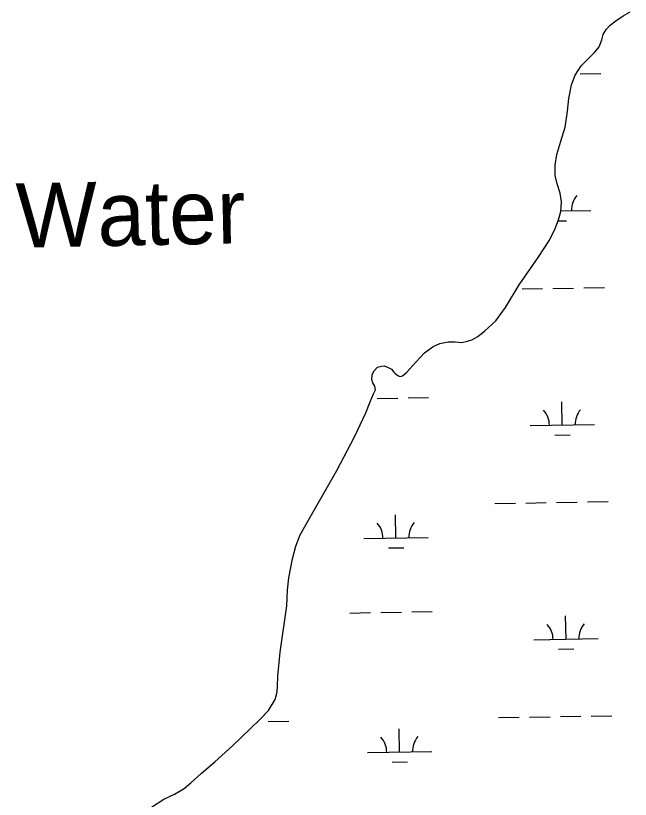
# Model space of a CAD drawing. Extents: x 3892998 to 3931244, y 278583 to 304547.
# Drawn here: x 3921571 to 3922526, y 298979 to 300197 of the extents above; entities that cross this region are included whole.
import ezdxf

# ---------------------------------------------------------------- set-up
doc = ezdxf.new("R2010")
doc.units = 0
for name, color, linetype in [('V-RIVR-IDEN', 7, 'Continuous'), ('V-TOPO-SHOR', 7, 'Continuous'), ('V-WETL-SWMP', 7, 'Continuous')]:
    doc.layers.add(name, color=color, linetype=linetype)

msp = doc.modelspace()

# ---------------------------------------------------------------- linework, layer by layer
at = {"layer": 'V-TOPO-SHOR'}
for points in [[(3922254.2, 299690), (3922254.3, 299690), (3922264.4, 299688.8), (3922273.1, 299690.7), (3922280, 299693.2), (3922289.1, 299698.1), (3922300.2, 299707), (3922317.2, 299722.4), (3922332.1, 299743), (3922353.6, 299778.3), (3922383.3, 299820.9), (3922400.6, 299847.8), (3922409.6, 299865.9), (3922414.9, 299879.2), (3922418.2, 299892.5), (3922419.2, 299907.3), (3922417.2, 299921), (3922412.8, 299935.5), (3922409.7, 299948.2), (3922409.7, 299964.5), (3922412.3, 299980.9), (3922418.2, 300001.4), (3922424.8, 300023.4), (3922428.4, 300048.1), (3922430.6, 300067.9), (3922434.9, 300089.4), (3922440.4, 300104.1), (3922449.7, 300118.6), (3922459.7, 300128.6), (3922470.5, 300139.2), (3922477.9, 300148.3), (3922482, 300159), (3922484.2, 300167.4), (3922488.5, 300174.9), (3922494.9, 300181.8), (3922503.7, 300188.6), (3922514.9, 300196.5), (3922526.2, 300202.4)], [(3921782.4, 298967.1), (3921801.7, 298979.2), (3921817.9, 298987.2), (3921833, 298996.2), (3921843.7, 299004.9), (3921859.5, 299019.5), (3921880.8, 299037.7), (3921908.2, 299062.3), (3921935.9, 299088.8), (3921950.5, 299103.1), (3921964.2, 299117), (3921974.5, 299134.1), (3921977.8, 299146.3), (3921977.9, 299154.8), (3921978.6, 299170.7), (3921982.4, 299207.9), (3921992.5, 299279.6), (3921993.8, 299303.9), (3921995.8, 299323.1), (3922001.5, 299352.6), (3922006.6, 299372.6), (3922013.5, 299389.9), (3922033.1, 299424.7), (3922070.1, 299490.1), (3922097.8, 299542.4), (3922115.1, 299579.5), (3922122.3, 299596.9), (3922127.4, 299609.2), (3922130.2, 299615.5), (3922129.3, 299621), (3922126.1, 299626), (3922124.9, 299631.3), (3922125.4, 299639.2), (3922128.1, 299644.7), (3922133.4, 299650.3), (3922139.8, 299652.2), (3922143.6, 299652.7), (3922149.8, 299650), (3922155.3, 299647.3), (3922158.7, 299643), (3922160.7, 299640.9), (3922165.3, 299637.7), (3922168.2, 299635.9), (3922172.4, 299636.9), (3922179.1, 299642.6), (3922192.9, 299658.5), (3922206.3, 299672.7), (3922219.7, 299682.5), (3922230.4, 299687.2), (3922243.4, 299690.1), (3922254.2, 299690)]]:
    msp.add_lwpolyline(points, dxfattribs=at)
at = {"layer": 'V-WETL-SWMP'}
for p, q in [((3922514.9, 300196.5), (3922526.2, 300202.4)), ((3922494.9, 300181.8), (3922503.7, 300188.6)), ((3922503.7, 300188.6), (3922514.9, 300196.5)), ((3922484.2, 300167.4), (3922488.5, 300174.9)), ((3922488.5, 300174.9), (3922494.9, 300181.8)), ((3922482, 300159), (3922484.2, 300167.4)), ((3922477.9, 300148.3), (3922482, 300159)), ((3922459.7, 300128.6), (3922470.5, 300139.2)), ((3922470.5, 300139.2), (3922477.9, 300148.3)), ((3922449.7, 300118.6), (3922459.7, 300128.6)), ((3922440.4, 300104.1), (3922449.7, 300118.6)), ((3922434.9, 300089.4), (3922440.4, 300104.1)), ((3922448.2, 300106.5), (3922480.2, 300107)), ((3922430.6, 300067.9), (3922434.9, 300089.4)), ((3922428.4, 300048.1), (3922430.6, 300067.9)), ((3922424.8, 300023.4), (3922428.4, 300048.1)), ((3922418.2, 300001.4), (3922424.8, 300023.4)), ((3922412.3, 299980.9), (3922418.2, 300001.4)), ((3922409.7, 299964.5), (3922412.3, 299980.9)), ((3922409.7, 299948.2), (3922409.7, 299964.5)), ((3922412.8, 299935.5), (3922409.7, 299948.2)), ((3922417.2, 299921), (3922412.8, 299935.5)), ((3922419.2, 299907.3), (3922417.2, 299921)), ((3922418.2, 299892.5), (3922419.2, 299907.3)), ((3922414.9, 299879.2), (3922418.2, 299892.5)), ((3922418.3, 299893.3), (3922464.7, 299894.1)), ((3922409.6, 299865.9), (3922414.9, 299879.2)), ((3922414.3, 299877.8), (3922427, 299878)), ((3922400.6, 299847.8), (3922409.6, 299865.9)), ((3922383.3, 299820.9), (3922400.6, 299847.8)), ((3922353.6, 299778.3), (3922383.3, 299820.9)), ((3922332.1, 299743), (3922353.6, 299778.3)), ((3922406, 299773), (3922438, 299773.5)), ((3922454, 299773.8), (3922486, 299774.4)), ((3922358, 299772.2), (3922390, 299772.7)), ((3922317.2, 299722.4), (3922332.1, 299743)), ((3922300.2, 299707), (3922317.2, 299722.4)), ((3922289.1, 299698.1), (3922300.2, 299707)), ((3922230.4, 299687.2), (3922243.4, 299690.1)), ((3922243.4, 299690.1), (3922254.2, 299690)), ((3922254.2, 299690), (3922254.3, 299690)), ((3922254.3, 299690), (3922264.4, 299688.8)), ((3922264.4, 299688.8), (3922273.1, 299690.7)), ((3922273.1, 299690.7), (3922280, 299693.2)), ((3922280, 299693.2), (3922289.1, 299698.1)), ((3922206.3, 299672.7), (3922219.7, 299682.5)), ((3922219.7, 299682.5), (3922230.4, 299687.2)), ((3922192.9, 299658.5), (3922206.3, 299672.7)), ((3922133.4, 299650.3), (3922139.8, 299652.2)), ((3922139.8, 299652.2), (3922143.6, 299652.7)), ((3922143.6, 299652.7), (3922149.8, 299650)), ((3922179.1, 299642.6), (3922192.9, 299658.5)), ((3922124.9, 299631.3), (3922125.4, 299639.2)), ((3922125.4, 299639.2), (3922128.1, 299644.7)), ((3922128.1, 299644.7), (3922133.4, 299650.3)), ((3922149.8, 299650), (3922155.3, 299647.3)), ((3922155.3, 299647.3), (3922158.7, 299643)), ((3922158.7, 299643), (3922160.7, 299640.9)), ((3922160.7, 299640.9), (3922165.3, 299637.7)), ((3922172.4, 299636.9), (3922179.1, 299642.6)), ((3922126.1, 299626), (3922124.9, 299631.3)), ((3922165.3, 299637.7), (3922168.2, 299635.9)), ((3922168.2, 299635.9), (3922172.4, 299636.9)), ((3922129.3, 299621), (3922126.1, 299626)), ((3922127.4, 299609.2), (3922130.2, 299615.5)), ((3922130.2, 299615.5), (3922129.3, 299621)), ((3922122.3, 299596.9), (3922127.4, 299609.2)), ((3922132.9, 299602.1), (3922164.9, 299602.6)), ((3922180.9, 299602.9), (3922212.9, 299603.5)), ((3922115.1, 299579.5), (3922122.3, 299596.9)), ((3922420.5, 299560.6), (3922419.9, 299596.6)), ((3922097.8, 299542.4), (3922115.1, 299579.5)), ((3922370.5, 299559.7), (3922470.5, 299561.5)), ((3922070.1, 299490.1), (3922097.8, 299542.4)), ((3922408.8, 299545), (3922432.8, 299545.4)), ((3922033.1, 299424.7), (3922070.1, 299490.1)), ((3922315.8, 299438.7), (3922347.8, 299439.3)), ((3922363.8, 299439.5), (3922395.7, 299440.1)), ((3922411.7, 299440.4), (3922443.7, 299440.9)), ((3922459.7, 299441.2), (3922491.7, 299441.8)), ((3922013.5, 299389.9), (3922033.1, 299424.7)), ((3922162.1, 299385.3), (3922161.4, 299421.3)), ((3922006.6, 299372.6), (3922013.5, 299389.9)), ((3922112.1, 299384.4), (3922212.1, 299386.2)), ((3922001.5, 299352.6), (3922006.6, 299372.6)), ((3922150.3, 299369.7), (3922174.3, 299370.1)), ((3921995.8, 299323.1), (3922001.5, 299352.6)), ((3921993.8, 299303.9), (3921995.8, 299323.1)), ((3921992.5, 299279.6), (3921993.8, 299303.9)), ((3921982.4, 299207.9), (3921992.5, 299279.6)), ((3922090.7, 299268.6), (3922122.7, 299269.2)), ((3922138.7, 299269.4), (3922170.7, 299270)), ((3922186.7, 299270.3), (3922218.6, 299270.8)), ((3922426.3, 299228), (3922425.6, 299264)), ((3922376.3, 299227.1), (3922476.3, 299228.9)), ((3921978.6, 299170.7), (3921982.4, 299207.9)), ((3922414.5, 299212.3), (3922438.5, 299212.8)), ((3921977.9, 299154.8), (3921978.6, 299170.7)), ((3921977.8, 299146.3), (3921977.9, 299154.8)), ((3921974.5, 299134.1), (3921977.8, 299146.3)), ((3921964.2, 299117), (3921974.5, 299134.1)), ((3921950.5, 299103.1), (3921964.2, 299117)), ((3922321.5, 299106.1), (3922353.5, 299106.6)), ((3922369.5, 299106.9), (3922401.5, 299107.5)), ((3922417.5, 299107.7), (3922449.5, 299108.3)), ((3922465.5, 299108.6), (3922497.5, 299109.1)), ((3921935.9, 299088.8), (3921950.5, 299103.1)), ((3921946.9, 299099.6), (3921947.7, 299099.6)), ((3921963.7, 299099.9), (3921995.7, 299100.4)), ((3921908.2, 299062.3), (3921935.9, 299088.8)), ((3922167.8, 299052.7), (3922167.2, 299088.7)), ((3921880.8, 299037.7), (3921908.2, 299062.3)), ((3922117.8, 299051.8), (3922217.8, 299053.5)), ((3921859.5, 299019.5), (3921880.8, 299037.7)), ((3922156.1, 299037), (3922180.1, 299037.5)), ((3921843.7, 299004.9), (3921859.5, 299019.5)), ((3921817.9, 298987.2), (3921833, 298996.2)), ((3921833, 298996.2), (3921843.7, 299004.9)), ((3921801.7, 298979.2), (3921817.9, 298987.2))]:
    msp.add_line(p, q, dxfattribs=at)
for centre, start, end in [((3922470, 299894.7), 140.2199, 181.7635), ((3922365.3, 299560.1), 0.2199, 41.7635), ((3922475.7, 299562), 140.2199, 181.7635), ((3922106.8, 299384.8), 0.2199, 41.7635), ((3922217.3, 299386.7), 140.2199, 181.7635), ((3922371, 299227.5), 0.2199, 41.7635), ((3922481.5, 299229.4), 140.2199, 181.7635), ((3922112.6, 299052.2), 0.2199, 41.7635), ((3922223.1, 299054.1), 140.2199, 181.7635)]:
    msp.add_arc(centre, 35.2, start, end, dxfattribs=at)

# ---------------------------------------------------------------- texts
at = {"layer": 'V-RIVR-IDEN'}
msp.add_text('Water', height=100, rotation=1.1585, dxfattribs=at).set_placement((3921572.8, 299836))

doc.saveas('drawing.dxf')
